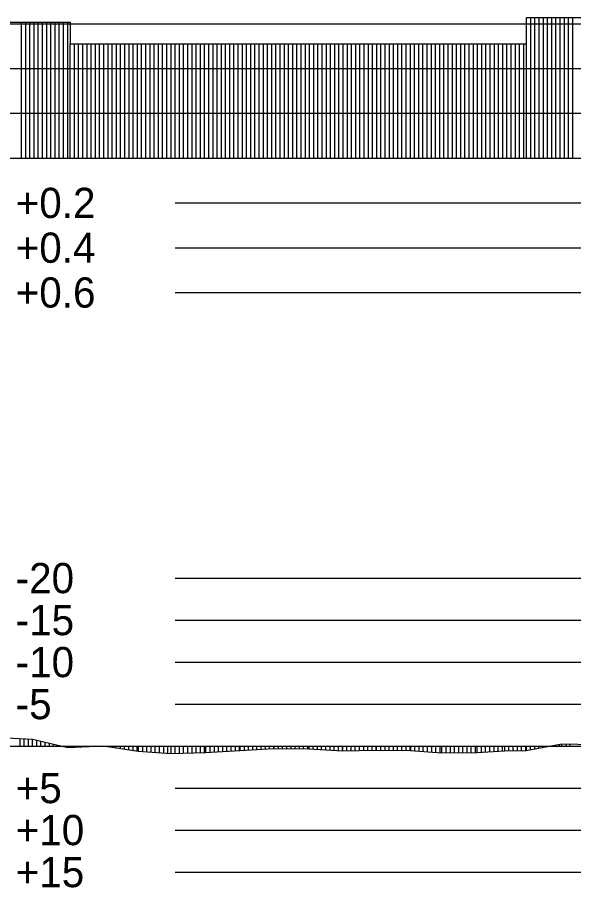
# Model space of a CAD drawing. Extents: x 2 to 10148, y 0 to 380.
# Drawn here: x 2832.6 to 2865.7, y 233.6 to 285.4 of the extents above; entities that cross this region are included whole.
import ezdxf

# ---------------------------------------------------------------- set-up
doc = ezdxf.new("R2010")
doc.units = 0
for name, color, linetype in [('POSUN_CARA', 7, 'Continuous'), ('POSUN_RASTR', 7, 'Continuous'), ('POSUN_TEXT', 7, 'Continuous'), ('ZRYCHL_CARA', 7, 'Continuous'), ('ZRYCHL_RASTR', 7, 'Continuous'), ('ZRYCHL_TEXT', 7, 'Continuous')]:
    doc.layers.add(name, color=color, linetype=linetype)

msp = doc.modelspace()

# ---------------------------------------------------------------- linework, layer by layer
at = {"layer": 'POSUN_CARA'}
for p, q in [((2831.509, 242.518), (2833.506, 242.417)), ((2832.759, 242), (2832.759, 242.455)), ((2833.009, 242), (2833.009, 242.442)), ((2833.259, 242), (2833.259, 242.43)), ((2833.506, 242.417), (2835.604, 241.917)), ((2833.506, 242), (2833.506, 242.417)), ((2833.756, 242), (2833.756, 242.358)), ((2834.006, 242), (2834.006, 242.298)), ((2834.256, 242), (2834.256, 242.239)), ((2834.506, 242), (2834.506, 242.179)), ((2834.756, 242), (2834.756, 242.119)), ((2835.006, 242), (2835.006, 242.06)), ((2835.256, 242), (2835.256, 242)), ((2835.506, 242), (2835.506, 241.94)), ((2835.604, 241.917), (2837.717, 242.008)), ((2835.604, 242), (2835.604, 241.917)), ((2835.854, 242), (2835.854, 241.928)), ((2836.104, 242), (2836.104, 241.939)), ((2836.354, 242), (2836.354, 241.949)), ((2836.604, 242), (2836.604, 241.96)), ((2836.854, 242), (2836.854, 241.971)), ((2837.104, 242), (2837.104, 241.981)), ((2837.354, 242), (2837.354, 241.992)), ((2837.604, 242), (2837.604, 242.003)), ((2837.717, 242.008), (2839.792, 241.69)), ((2837.717, 242), (2837.717, 242.008)), ((2837.967, 242), (2837.967, 241.969)), ((2838.217, 242), (2838.217, 241.931)), ((2838.467, 242), (2838.467, 241.893)), ((2838.717, 242), (2838.717, 241.855)), ((2838.967, 242), (2838.967, 241.817)), ((2839.217, 242), (2839.217, 241.778)), ((2839.467, 242), (2839.467, 241.74)), ((2839.717, 242), (2839.717, 241.702)), ((2839.792, 242), (2839.792, 241.69)), ((2840.042, 242), (2840.042, 241.673)), ((2840.292, 242), (2840.292, 241.655)), ((2840.542, 242), (2840.542, 241.637)), ((2840.792, 242), (2840.792, 241.62)), ((2841.042, 242), (2841.042, 241.602)), ((2841.292, 242), (2841.292, 241.584)), ((2841.542, 242), (2841.542, 241.567)), ((2841.729, 242), (2841.729, 241.553)), ((2841.979, 242), (2841.979, 241.562)), ((2842.229, 242), (2842.229, 241.57)), ((2842.479, 242), (2842.479, 241.579)), ((2842.729, 242), (2842.729, 241.587)), ((2842.979, 242), (2842.979, 241.596)), ((2843.229, 242), (2843.229, 241.604)), ((2843.479, 242), (2843.479, 241.613)), ((2843.729, 242), (2843.729, 241.621)), ((2843.809, 242), (2843.809, 241.624)), ((2844.059, 242), (2844.059, 241.637)), ((2844.309, 242), (2844.309, 241.65)), ((2844.559, 242), (2844.559, 241.663)), ((2844.809, 242), (2844.809, 241.676)), ((2845.059, 242), (2845.059, 241.689)), ((2845.309, 242), (2845.309, 241.701)), ((2845.559, 242), (2845.559, 241.714)), ((2845.809, 242), (2845.809, 241.727)), ((2845.844, 242), (2845.844, 241.729)), ((2846.094, 242), (2846.094, 241.744)), ((2846.344, 242), (2846.344, 241.76)), ((2846.594, 242), (2846.594, 241.775)), ((2846.844, 242), (2846.844, 241.79)), ((2847.094, 242), (2847.094, 241.806)), ((2847.344, 242), (2847.344, 241.821)), ((2847.594, 242), (2847.594, 241.837)), ((2847.844, 242), (2847.844, 241.852)), ((2847.873, 242), (2847.873, 241.854)), ((2848.123, 242), (2848.123, 241.851)), ((2848.373, 242), (2848.373, 241.848)), ((2848.623, 242), (2848.623, 241.846)), ((2848.873, 242), (2848.873, 241.843)), ((2849.123, 242), (2849.123, 241.84)), ((2849.373, 242), (2849.373, 241.837)), ((2849.623, 242), (2849.623, 241.835)), ((2849.873, 242), (2849.873, 241.832)), ((2849.946, 242), (2849.946, 241.831)), ((2850.196, 242), (2850.196, 241.817)), ((2850.446, 242), (2850.446, 241.803)), ((2850.696, 242), (2850.696, 241.789)), ((2850.946, 242), (2850.946, 241.776)), ((2851.196, 242), (2851.196, 241.762)), ((2851.446, 242), (2851.446, 241.748)), ((2851.696, 242), (2851.696, 241.734)), ((2851.946, 242), (2851.946, 241.72)), ((2851.949, 242), (2851.949, 241.72)), ((2852.199, 242), (2852.199, 241.723)), ((2852.449, 242), (2852.449, 241.726)), ((2852.699, 242), (2852.699, 241.729)), ((2852.949, 242), (2852.949, 241.733)), ((2853.199, 242), (2853.199, 241.736)), ((2853.449, 242), (2853.449, 241.739)), ((2853.699, 242), (2853.699, 241.742)), ((2853.949, 242), (2853.949, 241.745)), ((2853.972, 242), (2853.972, 241.746)), ((2854.222, 242), (2854.222, 241.744)), ((2854.472, 242), (2854.472, 241.743)), ((2854.722, 242), (2854.722, 241.741)), ((2854.972, 242), (2854.972, 241.739)), ((2855.222, 242), (2855.222, 241.738)), ((2855.472, 242), (2855.472, 241.736)), ((2855.722, 242), (2855.722, 241.735)), ((2855.972, 242), (2855.972, 241.733)), ((2856, 242), (2856, 241.733)), ((2856.25, 242), (2856.25, 241.714)), ((2856.5, 242), (2856.5, 241.694)), ((2856.75, 242), (2856.75, 241.675)), ((2857, 242), (2857, 241.656)), ((2857.25, 242), (2857.25, 241.636)), ((2857.5, 242), (2857.5, 241.617)), ((2857.75, 242), (2857.75, 241.597)), ((2857.858, 242), (2857.858, 241.589)), ((2858.108, 242), (2858.108, 241.593)), ((2858.358, 242), (2858.358, 241.596)), ((2858.608, 242), (2858.608, 241.6)), ((2858.858, 242), (2858.858, 241.603)), ((2859.108, 242), (2859.108, 241.607)), ((2859.358, 242), (2859.358, 241.611)), ((2859.608, 242), (2859.608, 241.614)), ((2859.858, 242), (2859.858, 241.618)), ((2859.961, 242), (2859.961, 241.62)), ((2860.211, 242), (2860.211, 241.636)), ((2860.461, 242), (2860.461, 241.652)), ((2860.711, 242), (2860.711, 241.668)), ((2860.961, 242), (2860.961, 241.684)), ((2861.211, 242), (2861.211, 241.7)), ((2861.461, 242), (2861.461, 241.717)), ((2861.599, 242), (2861.599, 241.725)), ((2861.849, 242), (2861.849, 241.729)), ((2862.099, 242), (2862.099, 241.732)), ((2862.349, 242), (2862.349, 241.735)), ((2862.599, 242), (2862.599, 241.739)), ((2862.849, 242), (2862.849, 241.742)), ((2862.883, 241.743), (2865.015, 242.133)), ((2862.883, 242), (2862.883, 241.743)), ((2863.133, 242), (2863.133, 241.788)), ((2863.383, 242), (2863.383, 241.834)), ((2863.633, 242), (2863.633, 241.88)), ((2863.883, 242), (2863.883, 241.926)), ((2864.133, 242), (2864.133, 241.971)), ((2864.383, 242), (2864.383, 242.017)), ((2864.633, 242), (2864.633, 242.063)), ((2864.883, 242), (2864.883, 242.109)), ((2865.015, 242.133), (2867.139, 242.096)), ((2865.015, 242), (2865.015, 242.133)), ((2865.265, 242), (2865.265, 242.129)), ((2865.515, 242), (2865.515, 242.124)), ((2839.792, 241.69), (2841.729, 241.553)), ((2841.729, 241.553), (2843.809, 241.624)), ((2843.809, 241.624), (2845.844, 241.729)), ((2845.844, 241.729), (2847.873, 241.854)), ((2847.873, 241.854), (2849.946, 241.831)), ((2849.946, 241.831), (2851.949, 241.72)), ((2851.949, 241.72), (2853.972, 241.746)), ((2853.972, 241.746), (2856, 241.733)), ((2856, 241.733), (2857.858, 241.589)), ((2857.858, 241.589), (2859.961, 241.62)), ((2859.961, 241.62), (2861.599, 241.725)), ((2861.599, 241.725), (2862.883, 241.743))]:
    msp.add_line(p, q, dxfattribs=at)
at = {"layer": 'POSUN_RASTR'}
for p, q in [((2842, 252), (3038, 252)), ((2842, 249.5), (3038, 249.5)), ((2842, 247), (3038, 247)), ((2842, 244.5), (3038, 244.5)), ((2328.7, 242), (3155.543, 242)), ((2842, 239.5), (3038, 239.5)), ((2842, 237), (3038, 237)), ((2842, 234.5), (3038, 234.5))]:
    msp.add_line(p, q, dxfattribs=at)
at = {"layer": 'ZRYCHL_CARA'}
for p, q in [((2821.849, 285.093), (2835.748, 285.093)), ((2832.849, 277), (2832.849, 285.093)), ((2833.099, 277), (2833.099, 285.093)), ((2833.349, 277), (2833.349, 285.093)), ((2833.599, 277), (2833.599, 285.093)), ((2833.849, 277), (2833.849, 285.093)), ((2834.099, 277), (2834.099, 285.093)), ((2834.349, 277), (2834.349, 285.093)), ((2834.599, 277), (2834.599, 285.093)), ((2834.849, 277), (2834.849, 285.093)), ((2835.099, 277), (2835.099, 285.093)), ((2835.349, 277), (2835.349, 285.093)), ((2835.599, 277), (2835.599, 285.093)), ((2835.748, 285.093), (2835.748, 283.792)), ((2862.918, 277), (2862.918, 285.375)), ((2862.918, 283.792), (2862.918, 285.375)), ((2862.918, 285.375), (2870.139, 285.375)), ((2863.168, 277), (2863.168, 285.375)), ((2863.418, 277), (2863.418, 285.375)), ((2863.668, 277), (2863.668, 285.375)), ((2863.918, 277), (2863.918, 285.375)), ((2864.168, 277), (2864.168, 285.375)), ((2864.418, 277), (2864.418, 285.375)), ((2864.668, 277), (2864.668, 285.375)), ((2864.918, 277), (2864.918, 285.375)), ((2865.168, 277), (2865.168, 285.375)), ((2865.418, 277), (2865.418, 285.375)), ((2865.668, 277), (2865.668, 285.375)), ((2835.748, 277), (2835.748, 283.792)), ((2835.748, 283.792), (2862.918, 283.792)), ((2835.998, 277), (2835.998, 283.792)), ((2836.248, 277), (2836.248, 283.792)), ((2836.498, 277), (2836.498, 283.792)), ((2836.748, 277), (2836.748, 283.792)), ((2836.998, 277), (2836.998, 283.792)), ((2837.248, 277), (2837.248, 283.792)), ((2837.498, 277), (2837.498, 283.792)), ((2837.748, 277), (2837.748, 283.792)), ((2837.998, 277), (2837.998, 283.792)), ((2838.248, 277), (2838.248, 283.792)), ((2838.498, 277), (2838.498, 283.792)), ((2838.748, 277), (2838.748, 283.792)), ((2838.998, 277), (2838.998, 283.792)), ((2839.248, 277), (2839.248, 283.792)), ((2839.498, 277), (2839.498, 283.792)), ((2839.748, 277), (2839.748, 283.792)), ((2839.998, 277), (2839.998, 283.792)), ((2840.248, 277), (2840.248, 283.792)), ((2840.498, 277), (2840.498, 283.792)), ((2840.748, 277), (2840.748, 283.792)), ((2840.998, 277), (2840.998, 283.792)), ((2841.248, 277), (2841.248, 283.792)), ((2841.498, 277), (2841.498, 283.792)), ((2841.748, 277), (2841.748, 283.792)), ((2841.998, 277), (2841.998, 283.792)), ((2842.248, 277), (2842.248, 283.792)), ((2842.498, 277), (2842.498, 283.792)), ((2842.748, 277), (2842.748, 283.792)), ((2842.998, 277), (2842.998, 283.792)), ((2843.248, 277), (2843.248, 283.792)), ((2843.498, 277), (2843.498, 283.792)), ((2843.748, 277), (2843.748, 283.792)), ((2843.998, 277), (2843.998, 283.792)), ((2844.248, 277), (2844.248, 283.792)), ((2844.498, 277), (2844.498, 283.792)), ((2844.748, 277), (2844.748, 283.792)), ((2844.998, 277), (2844.998, 283.792)), ((2845.248, 277), (2845.248, 283.792)), ((2845.498, 277), (2845.498, 283.792)), ((2845.748, 277), (2845.748, 283.792)), ((2845.998, 277), (2845.998, 283.792)), ((2846.248, 277), (2846.248, 283.792)), ((2846.498, 277), (2846.498, 283.792)), ((2846.748, 277), (2846.748, 283.792)), ((2846.998, 277), (2846.998, 283.792)), ((2847.248, 277), (2847.248, 283.792)), ((2847.498, 277), (2847.498, 283.792)), ((2847.748, 277), (2847.748, 283.792)), ((2847.998, 277), (2847.998, 283.792)), ((2848.248, 277), (2848.248, 283.792)), ((2848.498, 277), (2848.498, 283.792)), ((2848.748, 277), (2848.748, 283.792)), ((2848.998, 277), (2848.998, 283.792)), ((2849.248, 277), (2849.248, 283.792)), ((2849.498, 277), (2849.498, 283.792)), ((2849.748, 277), (2849.748, 283.792)), ((2849.998, 277), (2849.998, 283.792)), ((2850.248, 277), (2850.248, 283.792)), ((2850.498, 277), (2850.498, 283.792)), ((2850.748, 277), (2850.748, 283.792)), ((2850.998, 277), (2850.998, 283.792)), ((2851.248, 277), (2851.248, 283.792)), ((2851.498, 277), (2851.498, 283.792)), ((2851.748, 277), (2851.748, 283.792)), ((2851.998, 277), (2851.998, 283.792)), ((2852.248, 277), (2852.248, 283.792)), ((2852.498, 277), (2852.498, 283.792)), ((2852.748, 277), (2852.748, 283.792)), ((2852.998, 277), (2852.998, 283.792)), ((2853.248, 277), (2853.248, 283.792)), ((2853.498, 277), (2853.498, 283.792)), ((2853.748, 277), (2853.748, 283.792)), ((2853.998, 277), (2853.998, 283.792)), ((2854.248, 277), (2854.248, 283.792)), ((2854.498, 277), (2854.498, 283.792)), ((2854.748, 277), (2854.748, 283.792)), ((2854.998, 277), (2854.998, 283.792)), ((2855.248, 277), (2855.248, 283.792)), ((2855.498, 277), (2855.498, 283.792)), ((2855.748, 277), (2855.748, 283.792)), ((2855.998, 277), (2855.998, 283.792)), ((2856.248, 277), (2856.248, 283.792)), ((2856.498, 277), (2856.498, 283.792)), ((2856.748, 277), (2856.748, 283.792)), ((2856.998, 277), (2856.998, 283.792)), ((2857.248, 277), (2857.248, 283.792)), ((2857.498, 277), (2857.498, 283.792)), ((2857.748, 277), (2857.748, 283.792)), ((2857.998, 277), (2857.998, 283.792)), ((2858.248, 277), (2858.248, 283.792)), ((2858.498, 277), (2858.498, 283.792)), ((2858.748, 277), (2858.748, 283.792)), ((2858.998, 277), (2858.998, 283.792)), ((2859.248, 277), (2859.248, 283.792)), ((2859.498, 277), (2859.498, 283.792)), ((2859.748, 277), (2859.748, 283.792)), ((2859.998, 277), (2859.998, 283.792)), ((2860.248, 277), (2860.248, 283.792)), ((2860.498, 277), (2860.498, 283.792)), ((2860.748, 277), (2860.748, 283.792)), ((2860.998, 277), (2860.998, 283.792)), ((2861.248, 277), (2861.248, 283.792)), ((2861.498, 277), (2861.498, 283.792)), ((2861.748, 277), (2861.748, 283.792)), ((2861.998, 277), (2861.998, 283.792)), ((2862.248, 277), (2862.248, 283.792)), ((2862.498, 277), (2862.498, 283.792)), ((2862.748, 277), (2862.748, 283.792)), ((2328.7, 277), (3155.543, 277))]:
    msp.add_line(p, q, dxfattribs=at)
at = {"layer": 'ZRYCHL_RASTR'}
for p, q in [((2828, 285), (3030.648, 285)), ((2828, 282.333), (3030.648, 282.333)), ((2828, 279.667), (3030.694, 279.667)), ((2842, 274.333), (3038, 274.333)), ((2842, 271.667), (3038, 271.667)), ((2842, 269), (3038, 269))]:
    msp.add_line(p, q, dxfattribs=at)

# ---------------------------------------------------------------- texts
at = {"layer": 'POSUN_TEXT'}
for s, p in [('-20', (2832.5, 251.1)), ('-15', (2832.5, 248.6)), ('-10', (2832.5, 246.1)), ('-5', (2832.5, 243.6)), ('+5', (2832.5, 238.6)), ('+10', (2832.5, 236.1)), ('+15', (2832.5, 233.6))]:
    msp.add_text(s, height=1.8, dxfattribs=at).set_placement(p)
at = {"layer": 'ZRYCHL_TEXT'}
for s, p in [('+0.2', (2832.5, 273.433)), ('+0.4', (2832.5, 270.767)), ('+0.6', (2832.5, 268.1))]:
    msp.add_text(s, height=1.8, dxfattribs=at).set_placement(p)

doc.saveas('drawing.dxf')
